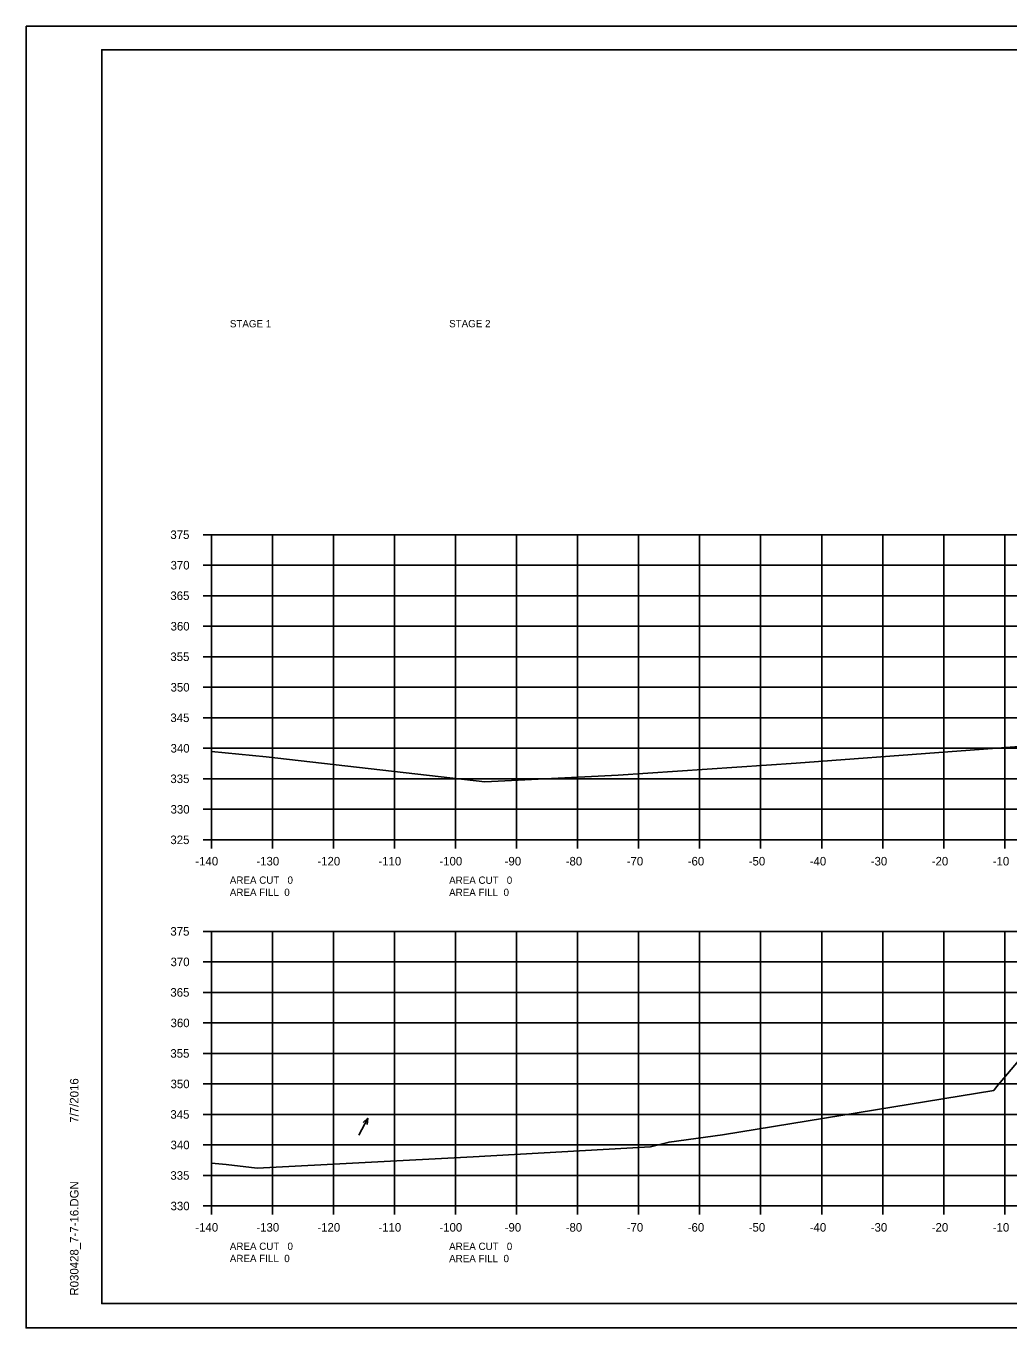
# Model space of a CAD drawing. Extents: x 1374859 to 1376773, y 382242 to 389804.
# Drawn here: x 1375964.2 to 1376125.3, y 383735.1 to 383948.4 of the extents above; entities that cross this region are included whole.
import ezdxf

# ---------------------------------------------------------------- set-up
doc = ezdxf.new("R2010")
doc.units = 0
for name, color, linetype in [('R_Axis', 7, 'Continuous'), ('R_Axis Annot', 7, 'Continuous'), ('R_Border', 7, 'Continuous'), ('R_Exist Surface', 7, 'Continuous'), ('R_Grid', 7, 'Continuous'), ('R_No Plot', 7, 'Continuous'), ('R_Water Annot', 7, 'Continuous')]:
    doc.layers.add(name, color=color, linetype=linetype)

msp = doc.modelspace()

# ---------------------------------------------------------------- linework, layer by layer
at = {"layer": 'R_Axis'}
for p, q in [((1375993.17, 383865.09), (1375994.57, 383865.09)), ((1375994.57, 383815.09), (1375994.57, 383865.09)), ((1375993.17, 383860.09), (1375994.57, 383860.09)), ((1375993.17, 383855.09), (1375994.57, 383855.09)), ((1375993.17, 383850.09), (1375994.57, 383850.09)), ((1375993.17, 383845.09), (1375994.57, 383845.09)), ((1375993.17, 383840.09), (1375994.57, 383840.09)), ((1375993.17, 383835.09), (1375994.57, 383835.09)), ((1375993.17, 383830.09), (1375994.57, 383830.09)), ((1375993.17, 383825.09), (1375994.57, 383825.09)), ((1375993.17, 383820.09), (1375994.57, 383820.09)), ((1375993.17, 383815.09), (1375994.57, 383815.09)), ((1375994.57, 383815.09), (1376274.57, 383815.09)), ((1375994.57, 383813.69), (1375994.57, 383815.09)), ((1376004.57, 383813.69), (1376004.57, 383815.09)), ((1376014.57, 383813.69), (1376014.57, 383815.09)), ((1376024.57, 383813.69), (1376024.57, 383815.09)), ((1376034.57, 383813.69), (1376034.57, 383815.09)), ((1376044.57, 383813.69), (1376044.57, 383815.09)), ((1376054.57, 383813.69), (1376054.57, 383815.09)), ((1376064.57, 383813.69), (1376064.57, 383815.09)), ((1376074.57, 383813.69), (1376074.57, 383815.09)), ((1376084.57, 383813.69), (1376084.57, 383815.09)), ((1376094.57, 383813.69), (1376094.57, 383815.09)), ((1376104.57, 383813.69), (1376104.57, 383815.09)), ((1376114.57, 383813.69), (1376114.57, 383815.09)), ((1376124.57, 383813.69), (1376124.57, 383815.09)), ((1375993.17, 383800.09), (1375994.57, 383800.09)), ((1375994.57, 383755.09), (1375994.57, 383800.09)), ((1375993.17, 383795.09), (1375994.57, 383795.09)), ((1375993.17, 383790.09), (1375994.57, 383790.09)), ((1375993.17, 383785.09), (1375994.57, 383785.09)), ((1375993.17, 383780.09), (1375994.57, 383780.09)), ((1375993.17, 383775.09), (1375994.57, 383775.09)), ((1375993.17, 383770.09), (1375994.57, 383770.09)), ((1375993.17, 383765.09), (1375994.57, 383765.09)), ((1375993.17, 383760.09), (1375994.57, 383760.09)), ((1375993.17, 383755.09), (1375994.57, 383755.09)), ((1375994.57, 383755.09), (1376274.57, 383755.09)), ((1375994.57, 383753.69), (1375994.57, 383755.09)), ((1376004.57, 383753.69), (1376004.57, 383755.09)), ((1376014.57, 383753.69), (1376014.57, 383755.09)), ((1376024.57, 383753.69), (1376024.57, 383755.09)), ((1376034.57, 383753.69), (1376034.57, 383755.09)), ((1376044.57, 383753.69), (1376044.57, 383755.09)), ((1376054.57, 383753.69), (1376054.57, 383755.09)), ((1376064.57, 383753.69), (1376064.57, 383755.09)), ((1376074.57, 383753.69), (1376074.57, 383755.09)), ((1376084.57, 383753.69), (1376084.57, 383755.09)), ((1376094.57, 383753.69), (1376094.57, 383755.09)), ((1376104.57, 383753.69), (1376104.57, 383755.09)), ((1376114.57, 383753.69), (1376114.57, 383755.09)), ((1376124.57, 383753.69), (1376124.57, 383755.09))]:
    msp.add_line(p, q, dxfattribs=at)
at = {"layer": 'R_Border'}
for p, q in [((1375976.57, 383944.55), (1376292.75, 383944.55)), ((1375976.57, 383739.09), (1375976.57, 383944.55)), ((1375976.57, 383739.09), (1375976.57, 383739.09)), ((1376292.75, 383739.09), (1375976.57, 383739.09))]:
    msp.add_line(p, q, dxfattribs=at)
at = {"layer": 'R_Exist Surface'}
for points in [[(1375994.57, 383829.56), (1376003.54, 383828.69), (1376039.34, 383824.61), (1376061.2, 383825.69), (1376090.39, 383827.67), (1376140.1, 383831.39), (1376159.18, 383834.42), (1376169.24, 383834.09), (1376196.06, 383837.71), (1376196.24, 383837.84), (1376196.77, 383837.84), (1376200.24, 383837.88), (1376213.34, 383839), (1376237.77, 383839.15), (1376239.47, 383839.15), (1376245.13, 383836.27), (1376251.58, 383832.81), (1376251.87, 383832.72), (1376252.41, 383832.69), (1376259.97, 383833), (1376264.31, 383838.31), (1376265.32, 383838.94), (1376268.96, 383838.87), (1376274.57, 383838.86)], [(1375994.57, 383762.12), (1375996.95, 383761.89), (1376002.07, 383761.3), (1376037.43, 383763.13), (1376066.54, 383764.79), (1376069.56, 383765.55), (1376078.34, 383766.76), (1376122.78, 383774.03), (1376123.22, 383774.64), (1376126.81, 383778.87)]]:
    msp.add_lwpolyline(points, dxfattribs=at)
at = {"layer": 'R_Grid'}
for p, q in [((1375994.57, 383865.09), (1376274.57, 383865.09)), ((1375994.57, 383815.09), (1375994.57, 383865.09)), ((1376004.57, 383815.09), (1376004.57, 383865.09)), ((1376014.57, 383815.09), (1376014.57, 383865.09)), ((1376024.57, 383815.09), (1376024.57, 383865.09)), ((1376034.57, 383815.09), (1376034.57, 383865.09)), ((1376044.57, 383815.09), (1376044.57, 383865.09)), ((1376054.57, 383815.09), (1376054.57, 383865.09)), ((1376064.57, 383815.09), (1376064.57, 383865.09)), ((1376074.57, 383815.09), (1376074.57, 383865.09)), ((1376084.57, 383815.09), (1376084.57, 383865.09)), ((1376094.57, 383815.09), (1376094.57, 383865.09)), ((1376104.57, 383815.09), (1376104.57, 383865.09)), ((1376114.57, 383815.09), (1376114.57, 383865.09)), ((1376124.57, 383815.09), (1376124.57, 383865.09)), ((1375994.57, 383860.09), (1376274.57, 383860.09)), ((1375994.57, 383855.09), (1376274.57, 383855.09)), ((1375994.57, 383850.09), (1376274.57, 383850.09)), ((1375994.57, 383845.09), (1376274.57, 383845.09)), ((1375994.57, 383840.09), (1376274.57, 383840.09)), ((1375994.57, 383835.09), (1376274.57, 383835.09)), ((1375994.57, 383830.09), (1376274.57, 383830.09)), ((1375994.57, 383825.09), (1376274.57, 383825.09)), ((1375994.57, 383820.09), (1376274.57, 383820.09)), ((1375994.57, 383815.09), (1376274.57, 383815.09)), ((1375994.57, 383800.09), (1376274.57, 383800.09)), ((1375994.57, 383755.09), (1375994.57, 383800.09)), ((1376004.57, 383755.09), (1376004.57, 383800.09)), ((1376014.57, 383755.09), (1376014.57, 383800.09)), ((1376024.57, 383755.09), (1376024.57, 383800.09)), ((1376034.57, 383755.09), (1376034.57, 383800.09)), ((1376044.57, 383755.09), (1376044.57, 383800.09)), ((1376054.57, 383755.09), (1376054.57, 383800.09)), ((1376064.57, 383755.09), (1376064.57, 383800.09)), ((1376074.57, 383755.09), (1376074.57, 383800.09)), ((1376084.57, 383755.09), (1376084.57, 383800.09)), ((1376094.57, 383755.09), (1376094.57, 383800.09)), ((1376104.57, 383755.09), (1376104.57, 383800.09)), ((1376114.57, 383755.09), (1376114.57, 383800.09)), ((1376124.57, 383755.09), (1376124.57, 383800.09)), ((1375994.57, 383795.09), (1376274.57, 383795.09)), ((1375994.57, 383790.09), (1376274.57, 383790.09)), ((1375994.57, 383785.09), (1376274.57, 383785.09)), ((1375994.57, 383780.09), (1376274.57, 383780.09)), ((1375994.57, 383775.09), (1376274.57, 383775.09)), ((1375994.57, 383770.09), (1376274.57, 383770.09)), ((1375994.57, 383765.09), (1376274.57, 383765.09)), ((1375994.57, 383760.09), (1376274.57, 383760.09)), ((1375994.57, 383755.09), (1376274.57, 383755.09))]:
    msp.add_line(p, q, dxfattribs=at)
at = {"layer": 'R_No Plot'}
for p, q in [((1375964.17, 383948.44), (1376297.5, 383948.44)), ((1375964.17, 383735.11), (1376297.5, 383735.11))]:
    msp.add_line(p, q, dxfattribs=at)
for points in [[(1375964.16, 383948.44), (1376297.5, 383948.44), (1376297.5, 383735.1), (1375964.16, 383735.1)], [(1376210.49, 383944.55), (1376210.49, 383934.67), (1376246.22, 383934.67), (1376246.22, 383931.75), (1376269.42, 383931.75), (1376269.42, 383907.41), (1376292.75, 383907.41), (1376292.75, 383739.09), (1375976.57, 383739.09), (1375976.57, 383944.55)]]:
    msp.add_lwpolyline(points, close=True, dxfattribs=at)
at = {"layer": 'R_Water Annot'}
for p, q in [((1376018.72, 383766.7), (1376020.2, 383769.47)), ((1376020.2, 383769.47), (1376019.44, 383768.79)), ((1376020.2, 383769.47), (1376020.06, 383768.46))]:
    msp.add_line(p, q, dxfattribs=at)

# ---------------------------------------------------------------- texts
at = {"layer": 'R_Axis Annot'}
for s, p in [('STAGE 1', (1375997.57, 383899.06)), ('STAGE 2', (1376033.51, 383899.08))]:
    msp.add_text(s, height=1.2, rotation=360, dxfattribs=at).set_placement(p)
for s, height, p in [('375', 1.4, (1375987.82, 383864.39)), ('370', 1.4, (1375987.85, 383859.39)), ('365', 1.4, (1375987.82, 383854.39)), ('360', 1.4, (1375987.85, 383849.39)), ('355', 1.4, (1375987.82, 383844.39)), ('350', 1.4, (1375987.85, 383839.39)), ('345', 1.4, (1375987.82, 383834.39)), ('340', 1.4, (1375987.85, 383829.39)), ('335', 1.4, (1375987.82, 383824.39)), ('330', 1.4, (1375987.85, 383819.39)), ('325', 1.4, (1375987.82, 383814.39)), ('-140', 1.4, (1375991.91, 383810.89)), ('-130', 1.4, (1376001.91, 383810.89)), ('-120', 1.4, (1376011.91, 383810.89)), ('-110', 1.4, (1376021.91, 383810.89)), ('-100', 1.4, (1376031.91, 383810.89)), ('-90', 1.4, (1376042.61, 383810.89)), ('-80', 1.4, (1376052.61, 383810.89)), ('-70', 1.4, (1376062.61, 383810.89)), ('-60', 1.4, (1376072.61, 383810.89)), ('-50', 1.4, (1376082.61, 383810.89)), ('-40', 1.4, (1376092.61, 383810.89)), ('-30', 1.4, (1376102.61, 383810.89)), ('-20', 1.4, (1376112.61, 383810.89)), ('-10', 1.4, (1376122.61, 383810.89)), ('AREA CUT   0', 1.2, (1375997.57, 383807.89)), ('AREA CUT   0', 1.2, (1376033.51, 383807.88)), ('AREA FILL  0', 1.2, (1375997.57, 383805.89)), ('AREA FILL  0', 1.2, (1376033.51, 383805.88)), ('375', 1.4, (1375987.82, 383799.39)), ('370', 1.4, (1375987.85, 383794.39)), ('365', 1.4, (1375987.82, 383789.39)), ('360', 1.4, (1375987.85, 383784.39)), ('355', 1.4, (1375987.82, 383779.39)), ('350', 1.4, (1375987.85, 383774.39)), ('345', 1.4, (1375987.82, 383769.39)), ('340', 1.4, (1375987.85, 383764.39)), ('335', 1.4, (1375987.82, 383759.39)), ('330', 1.4, (1375987.85, 383754.39)), ('-140', 1.4, (1375991.91, 383750.89)), ('-130', 1.4, (1376001.91, 383750.89)), ('-120', 1.4, (1376011.91, 383750.89)), ('-110', 1.4, (1376021.91, 383750.89)), ('-100', 1.4, (1376031.91, 383750.89)), ('-90', 1.4, (1376042.61, 383750.89)), ('-80', 1.4, (1376052.61, 383750.89)), ('-70', 1.4, (1376062.61, 383750.89)), ('-60', 1.4, (1376072.61, 383750.89)), ('-50', 1.4, (1376082.61, 383750.89)), ('-40', 1.4, (1376092.61, 383750.89)), ('-30', 1.4, (1376102.61, 383750.89)), ('-20', 1.4, (1376112.61, 383750.89)), ('-10', 1.4, (1376122.61, 383750.89)), ('AREA CUT   0', 1.2, (1375997.57, 383747.89)), ('AREA CUT   0', 1.2, (1376033.51, 383747.88)), ('AREA FILL  0', 1.2, (1375997.57, 383745.89)), ('AREA FILL  0', 1.2, (1376033.51, 383745.88))]:
    msp.add_text(s, height=height, dxfattribs=at).set_placement(p)
at = {"layer": 'R_Border'}
for s, p in [('7/7/2016', (1375972.76, 383768.73)), ('R030428_7-7-16.DGN', (1375972.76, 383740.41))]:
    msp.add_text(s, height=1.4, rotation=90, dxfattribs=at).set_placement(p)

doc.saveas('drawing.dxf')
